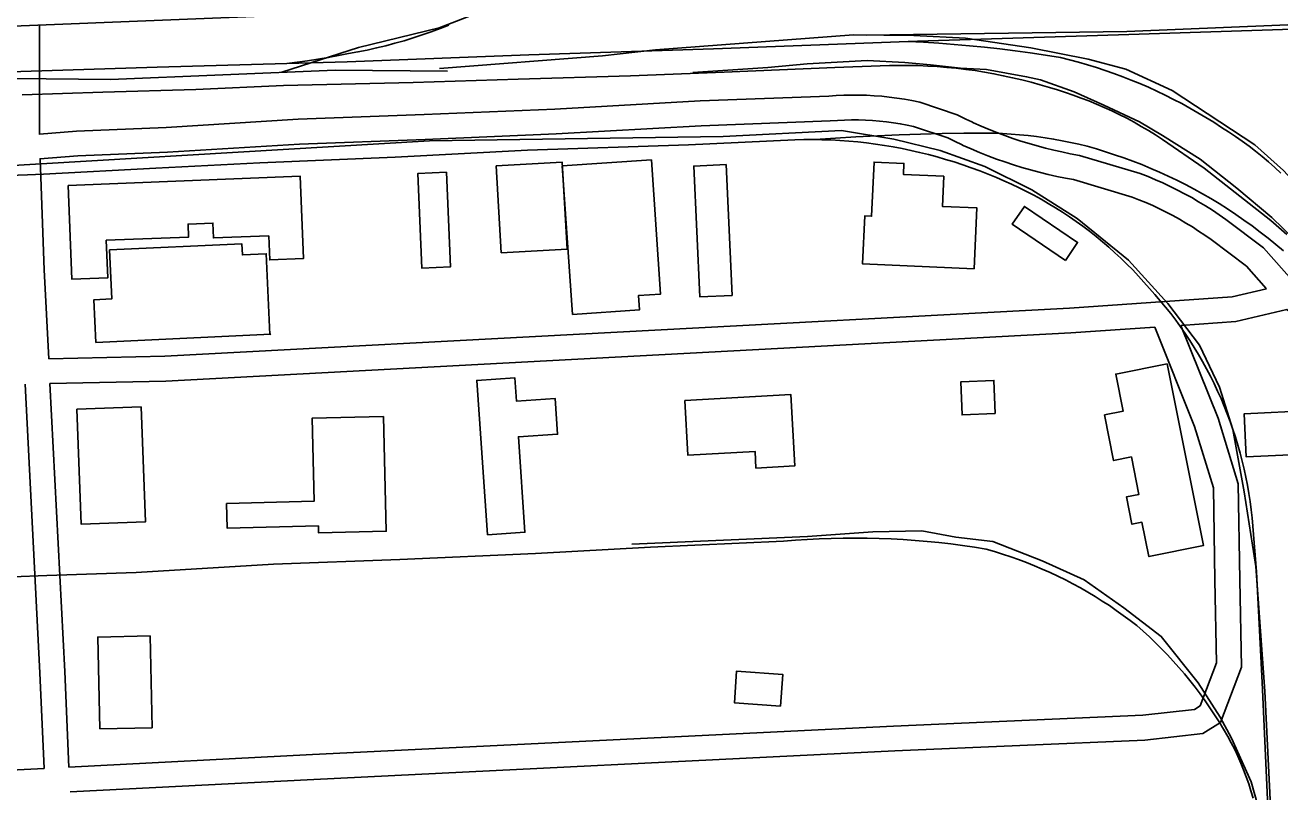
# Model space of a CAD drawing. Extents: x 3313447 to 3351316, y 703786 to 729172.
# Drawn here: x 3328846 to 3330361, y 715337 to 716263 of the extents above; entities that cross this region are included whole.
import ezdxf

# ---------------------------------------------------------------- set-up
doc = ezdxf.new("R2010")
doc.units = 0
for name, color, linetype in [('V-BLDG-OTLN', 7, 'Continuous'), ('V-RAIL-TRAK', 7, 'Continuous'), ('V-ROAD-CNTR', 7, 'Continuous')]:
    doc.layers.add(name, color=color, linetype=linetype)

msp = doc.modelspace()

# ---------------------------------------------------------------- linework, layer by layer
at = {"layer": 'V-BLDG-OTLN'}
for points in [[(3329602.1, 716100), (3329613.2, 715938), (3329586.5, 715936.2), (3329587.7, 715919), (3329506.9, 715913.4), (3329494.6, 716092.6)], [(3329354.6, 716085), (3329359.5, 715970.8), (3329324.9, 715969.3), (3329320, 716083.5)], [(3329420.7, 715987.7), (3329414.9, 716092.6), (3329494.5, 716097), (3329500.3, 715992.2)], [(3329692.2, 716094.2), (3329699.5, 715936.4), (3329660.6, 715934.6), (3329653.3, 716092.4)], [(3329991.6, 715968.3), (3329856.9, 715974.6), (3329859.7, 716032.4), (3329867.9, 716032), (3329871, 716097.2), (3329906.9, 716095.6), (3329906.3, 716082.5), (3329955.1, 716080.2), (3329953.4, 716043.8), (3329995.1, 716041.9)], [(3328898.2, 716069.2), (3329178.1, 716080.4), (3329182.1, 715980.8), (3329141.5, 715979.2), (3329140.3, 716008.3), (3329073.5, 716005.7), (3329072.8, 716023.7), (3329042.8, 716022.5), (3329043.4, 716006.9), (3328944.1, 716003), (3328946, 715957.6), (3328902.7, 715955.9)], [(3330101.9, 715978.6), (3330037.6, 716022.2), (3330052.3, 716043.9), (3330116.6, 716000.3)], [(3329142.8, 715889.5), (3328931.7, 715879.8), (3328929.3, 715931.2), (3328950.8, 715932.2), (3328948.1, 715991.3), (3329107.8, 715998.6), (3329108.4, 715985.3), (3329137.2, 715986.6), (3329141.6, 715889.4)], [(3330224.5, 715854), (3330268.6, 715634.7), (3330202.6, 715621.4), (3330194.3, 715662.7), (3330182.1, 715660.3), (3330175.5, 715693.4), (3330190.6, 715696.4), (3330181.5, 715741.5), (3330160.1, 715737.2), (3330149.1, 715792.3), (3330171.6, 715796.8), (3330162.6, 715841.5)], [(3329404.1, 715647.5), (3329391.4, 715833.8), (3329437.3, 715836.9), (3329439.2, 715809), (3329485.9, 715812.1), (3329488.8, 715769), (3329441.7, 715765.8), (3329449.5, 715650.6)], [(3330017.2, 715793.8), (3330015.6, 715833.8), (3329975.7, 715832.3), (3329977.2, 715792.3)], [(3330479.3, 715799.9), (3330485.7, 715664.8), (3330391.5, 715660.4), (3330389.7, 715699.3), (3330435, 715701.4), (3330434.1, 715719.3), (3330383.2, 715716.9), (3330381.9, 715744.6), (3330320.2, 715741.6), (3330317.7, 715793.7), (3330399.4, 715797.6), (3330401.7, 715747.7), (3330424.1, 715748.7), (3330421.8, 715796.2), (3330396.5, 715795), (3330394.9, 715828.3), (3330439.5, 715830.4), (3330441, 715798.1)], [(3329642.4, 715809.7), (3329770.5, 715816.7), (3329775.2, 715730.7), (3329728.3, 715728.1), (3329727.2, 715748.3), (3329646, 715743.8)], [(3328986.3, 715802.1), (3328991.5, 715663.3), (3328913.9, 715660.4), (3328908.6, 715799.1)], [(3329278.6, 715790.4), (3329282.1, 715651.9), (3329200.3, 715649.9), (3329200.1, 715658.4), (3329090, 715655.6), (3329089.3, 715685.3), (3329195, 715688), (3329192.5, 715788.2)], [(3328936.3, 715413.3), (3328933.9, 715524.2), (3328997.1, 715525.5), (3328999.5, 715414.7)], [(3329757.8, 715441), (3329702.3, 715445), (3329705, 715483.1), (3329760.6, 715479.1)]]:
    msp.add_lwpolyline(points, close=True, dxfattribs=at)
at = {"layer": 'V-RAIL-TRAK'}
for points in [[(3329912, 716242.8), (3329923.2, 716243.2), (3330166, 716250.9), (3330389, 716258.1), (3330587.3, 716266.9), (3330814, 716273), (3330959.1, 716277.5), (3331128.9, 716284.1)], [(3329162.2, 716216.2), (3329174.6, 716217.7), (3329187.1, 716219.4), (3329199.5, 716221.3), (3329212, 716223.4), (3329224.3, 716225.7), (3329236.7, 716228.2), (3329247.9, 716230.2), (3329259.2, 716232.5), (3329270.4, 716235), (3329281.5, 716237.7), (3329292.6, 716240.6), (3329303.6, 716243.7), (3329314.6, 716247.1), (3329325.4, 716250.7), (3329336.3, 716254.4), (3329347, 716258.4), (3329357.7, 716262.6)], [(3329162.2, 716216.2), (3329234.9, 716218.4), (3329454.1, 716226.6), (3329677.1, 716233.8), (3329912, 716242.8)], [(3329912, 716242.8), (3329677.1, 716233.8), (3329454.1, 716226.6), (3329234.9, 716218.4), (3329162.2, 716216.2)], [(3330004.3, 716235.9), (3329985.9, 716237.7), (3329967.4, 716239.3), (3329949, 716240.7), (3329930.5, 716241.8), (3329912, 716242.8)], [(3330362, 716084), (3330354.6, 716090.8), (3330347, 716097.5), (3330339.3, 716103.9), (3330331.5, 716110.3), (3330323.5, 716116.4), (3330315.4, 716122.4), (3330307.2, 716128.2), (3330298.9, 716133.8), (3330290.4, 716139.2), (3330281, 716145.3), (3330271.5, 716151.2), (3330261.9, 716156.9), (3330252.1, 716162.5), (3330242.3, 716167.9), (3330232.4, 716173), (3330222.3, 716178), (3330212.2, 716182.9), (3330202, 716187.5), (3330191.8, 716192), (3330181.4, 716196.2), (3330171, 716200.3), (3330160.4, 716204.2), (3330149.9, 716207.8), (3330139.2, 716211.3), (3330128.5, 716214.6), (3330117.7, 716217.7), (3330106.9, 716220.6), (3330096, 716223.3), (3330077.8, 716226.3), (3330059.4, 716229), (3330041.1, 716231.6), (3330022.7, 716233.8), (3330004.3, 716235.9)], [(3328225.9, 716184.8), (3328405.8, 716190.7), (3328589, 716197.3), (3328798.6, 716205.1), (3328840.8, 716206.4), (3329005.4, 716211.7), (3329162.2, 716216.2)], [(3328842.8, 716178.3), (3328940.1, 716181.6), (3329052.1, 716184.9), (3329157.9, 716189.5), (3329314.6, 716193.2), (3329441.4, 716197.2), (3329576.8, 716201.5), (3329690, 716205.8), (3329823.5, 716211.4), (3329878.2, 716213.4), (3329889.7, 716213.8), (3329901.2, 716214), (3329912.7, 716213.9), (3329924.2, 716213.7), (3329935.7, 716213.2), (3329947.2, 716212.5), (3329958.7, 716211.6), (3329970.1, 716210.5), (3329981.5, 716209.1), (3329992.9, 716207.6), (3330004.3, 716205.8), (3330015.6, 716203.8), (3330026.9, 716201.5), (3330038.1, 716199.1), (3330049.3, 716196.4), (3330060.5, 716193.6), (3330071.5, 716190.5), (3330082.6, 716187.2), (3330092.2, 716184.3), (3330101.8, 716181.3), (3330111.3, 716178), (3330120.7, 716174.6), (3330130.1, 716171), (3330139.4, 716167.2), (3330148.6, 716163.2), (3330157.8, 716159), (3330166.8, 716154.6), (3330175.8, 716150.1), (3330184.7, 716145.3), (3330193.5, 716140.4), (3330202.1, 716135.4), (3330210.7, 716130.1), (3330219.2, 716124.7), (3330269.2, 716089.9), (3330349.7, 716026.9)], [(3329800, 716124.5), (3329849, 716127.7), (3329875.1, 716129), (3329901.1, 716130.1), (3329927.1, 716130.9), (3329953.2, 716131.6), (3329979.3, 716132.1), (3329982.7, 716132.1), (3330005.3, 716132.3), (3330015.7, 716132.1), (3330026, 716131.7), (3330036.3, 716131.1), (3330046.6, 716130.3), (3330056.9, 716129.3), (3330067.1, 716128), (3330077.4, 716126.6), (3330087.6, 716125), (3330097.8, 716123.1), (3330107.9, 716121.1), (3330118, 716118.8), (3330128, 716116.4), (3330139.2, 716113.2), (3330150.3, 716109.8), (3330161.3, 716106.2), (3330172.3, 716102.4), (3330183.2, 716098.4), (3330194, 716094.2), (3330204.8, 716089.7), (3330215.4, 716085.1), (3330226, 716080.3), (3330236.5, 716075.3), (3330246.8, 716070.1), (3330257.1, 716064.7), (3330267.3, 716059.1), (3330277.4, 716053.3), (3330287.3, 716047.4), (3330297.5, 716040.8), (3330307.5, 716034.1), (3330317.4, 716027.2), (3330327.2, 716020.2), (3330336.9, 716012.9), (3330346.4, 716005.5), (3330355.8, 715997.9), (3330365, 715990.1)], [(3328714.1, 716076.9), (3328848.9, 716082.1), (3328868.4, 716082.8), (3329004.1, 716090.1), (3329129.4, 716096.4), (3329292.7, 716103.3), (3329452.4, 716111.5), (3329646.8, 716118.3), (3329775.3, 716124.3), (3329786.2, 716124.5), (3329797, 716124.5), (3329800, 716124.5), (3329807.8, 716124.3), (3329818.7, 716124), (3329829.5, 716123.4), (3329840.3, 716122.6), (3329851.1, 716121.6), (3329861.9, 716120.4), (3329872.6, 716119), (3329883.4, 716117.4), (3329894.1, 716115.6), (3329904.7, 716113.6), (3329915.3, 716111.4), (3329925.9, 716109), (3329936.4, 716106.4), (3329946.9, 716103.6), (3329957.3, 716100.6), (3329967.7, 716097.4), (3329978, 716094)], [(3329978, 716094), (3329988.2, 716090.4), (3329998.4, 716086.7), (3330008.5, 716082.7), (3330018.5, 716078.5), (3330027.7, 716074.7), (3330036.8, 716070.6), (3330045.9, 716066.3), (3330054.9, 716061.9), (3330063.7, 716057.2), (3330072.5, 716052.4), (3330081.2, 716047.4), (3330089.8, 716042.2), (3330098.2, 716036.9), (3330106.6, 716031.4), (3330114.8, 716025.7), (3330122.9, 716019.8), (3330130.9, 716013.8), (3330138.8, 716007.6), (3330146.5, 716001.2), (3330154.1, 715994.7), (3330161.5, 715988), (3330168.9, 715981.2), (3330176.1, 715974.2), (3330183.1, 715967.1), (3330190, 715959.8), (3330196.7, 715952.4), (3330203.3, 715944.9), (3330209.9, 715937.5), (3330216.4, 715929.9), (3330222.8, 715922.3), (3330229, 715914.5), (3330235, 715906.5), (3330240.8, 715898.5), (3330246.5, 715890.3), (3330252, 715882), (3330257.4, 715873.6), (3330262.5, 715865.1), (3330267.5, 715856.5), (3330272.3, 715847.8), (3330276.9, 715838.9), (3330281.4, 715830), (3330285.6, 715821), (3330289.7, 715811.9), (3330293.6, 715802.8), (3330297.3, 715793.5), (3330300.7, 715784.2), (3330304, 715774.8), (3330307.1, 715765.3), (3330310, 715755.8), (3330312.7, 715746.2), (3330315.3, 715736.6), (3330317.6, 715726.9), (3330319.7, 715717.2), (3330321.6, 715707.4), (3330323.3, 715697.6), (3330324.7, 715687.8), (3330326, 715677.9), (3330327.1, 715668), (3330332.5, 715602.9), (3330339.4, 715469.5), (3330346.2, 715319.2)], [(3330349.7, 716026.9), (3330359.6, 716018.4), (3330369.3, 716009.8)], [(3328831, 715597), (3328872.2, 715598.4), (3328980.4, 715602), (3329145.9, 715612), (3329146, 715612), (3329298.5, 715617.9), (3329462.2, 715625.2), (3329600.9, 715632.5), (3329761.5, 715639.8), (3329775.9, 715641), (3329790.3, 715642), (3329804.8, 715642.7), (3329819.2, 715643.3), (3329833.7, 715643.6), (3329848.1, 715643.7), (3329862.6, 715643.6), (3329877, 715643.2), (3329891.5, 715642.7), (3329905.9, 715641.9), (3329920.4, 715640.9), (3329934.8, 715639.6), (3329949.1, 715638.2), (3329963.5, 715636.5), (3329977.8, 715634.6), (3329992.1, 715632.5), (3330006.4, 715630.2), (3330016.3, 715627.4), (3330026, 715624.3), (3330035.8, 715621.1), (3330045.4, 715617.6), (3330055, 715614), (3330064.5, 715610.2), (3330074, 715606.2), (3330083.3, 715602), (3330092.6, 715597.7), (3330101.8, 715593.1), (3330110.9, 715588.4), (3330119.9, 715583.5), (3330128.8, 715578.4), (3330137.6, 715573.1), (3330146.3, 715567.7), (3330154.9, 715562.1), (3330163.3, 715556.3), (3330171.7, 715550.4), (3330179.9, 715544.3), (3330188.1, 715538), (3330195.7, 715531.3), (3330203.3, 715524.4), (3330210.7, 715517.3), (3330217.9, 715510.1), (3330225, 715502.7), (3330232, 715495.2), (3330238.8, 715487.6), (3330245.5, 715479.8), (3330252, 715471.9), (3330258.3, 715463.9), (3330264.5, 715455.7), (3330270.5, 715447.4), (3330276.3, 715439), (3330282, 715430.5), (3330287.5, 715421.9), (3330292.8, 715413.2), (3330297.9, 715404.3), (3330302.1, 715396.4), (3330306.2, 715388.4)], [(3330306.2, 715388.4), (3330310, 715380.4), (3330313.6, 715372.2), (3330317, 715363.9), (3330320.1, 715355.5), (3330323.1, 715347.1), (3330325.8, 715338.6), (3330328.3, 715330)]]:
    msp.add_lwpolyline(points, dxfattribs=at)
at = {"layer": 'V-ROAD-CNTR'}
for points in [[(3329156.2, 716205.6), (3329248.6, 716235.4), (3329346, 716259.2), (3329395, 716278), (3329450.1, 716309.6), (3329487.2, 716338.4), (3329534.3, 716378), (3329602.4, 716442), (3329636.8, 716488.2), (3329666, 716542.7), (3329691.4, 716611.6), (3329703, 716655.4), (3329707.4, 716721.8), (3329696.2, 716823.4), (3329694.2, 716902.3)], [(3329861.3, 716250.6), (3330175.9, 716254.8), (3330545.3, 716270.2), (3331047.9, 716289.4), (3331458.4, 716304.2), (3331945.8, 716318.6), (3332309.5, 716330), (3332780.8, 716344.3), (3333213.8, 716359.9), (3333602.5, 716373.4), (3334251, 716393.9), (3334842.9, 716415.2), (3335181.3, 716429.3), (3335305.5, 716433.6), (3335413.4, 716430.4), (3335611.4, 716415.4), (3335694.4, 716414.5), (3335953.5, 716431.2), (3336497.3, 716445.2), (3336959.2, 716465.4), (3337670.9, 716480.6), (3338166, 716495.7)], [(3330469.3, 716327.4), (3326509.4, 716168.5)], [(3328863.5, 716130.5), (3328863.7, 716262.3)], [(3329346.3, 716210.2), (3329543.1, 716225.4), (3329607.2, 716232.6), (3329846.2, 716250.8), (3329918.9, 716250), (3329981.1, 716247), (3330060.3, 716235), (3330129.5, 716221.4), (3330174.9, 716209.4), (3330230.6, 716183.6), (3330330.4, 716118.2), (3330365.2, 716087.3), (3330415.6, 716032.7), (3330455.4, 715977.9), (3330494.2, 715905.8), (3330538.6, 715822.7), (3330571.5, 715745.8), (3330592.7, 715669), (3330614.5, 715554.9), (3330622.8, 715434.4), (3330625.6, 715304.4)], [(3327148.8, 716156.8), (3327378.4, 716163.2), (3327719, 716174.1), (3328204.8, 716195.9), (3328599.9, 716200.5), (3328949.4, 716196.8), (3329220.4, 716208.3), (3329356.2, 716207)], [(3329652.3, 716205.3), (3329742.5, 716211.3), (3329790, 716215.8), (3329862.4, 716219.7), (3329908.2, 716217.3), (3329939.1, 716214.7), (3329975.1, 716210.8), (3330006.5, 716209), (3330055, 716200.3), (3330071.9, 716196.7), (3330112.3, 716182.1), (3330148.1, 716165.8), (3330191.2, 716145.7), (3330219, 716129.2), (3330264.6, 716101), (3330308.9, 716065.8), (3330351.2, 716030.5), (3330391.8, 715991.1), (3330430.3, 715954), (3330454.3, 715927.4), (3330474.5, 715899.3), (3330508.9, 715854.1), (3330555.2, 715783.8)], [(3330378.4, 715951.6), (3330340.9, 715994), (3330295.3, 716028), (3330287.3, 716033.7), (3330279.3, 716039.1), (3330271.1, 716044.4), (3330262.7, 716049.5), (3330254.3, 716054.4), (3330245.8, 716059.1), (3330237.2, 716063.6), (3330228.4, 716067.9), (3330219.6, 716072.1), (3330210.7, 716076), (3330201.7, 716079.7), (3330192.2, 716083.4), (3330118.8, 716105.4), (3330107.7, 716107.4), (3330097.7, 716109.5), (3330087.7, 716111.7), (3330077.7, 716114.1), (3330067.8, 716116.8), (3330058, 716119.6), (3330048.2, 716122.6), (3330038.5, 716125.8), (3330028.8, 716129.2), (3330019.2, 716132.8), (3330009.7, 716136.6), (3330000.3, 716140.6), (3329990.9, 716144.8), (3329989.1, 716145.7), (3329981.6, 716149.1), (3329971.4, 716154.2), (3329926.3, 716169.4), (3329916.6, 716171.5), (3329907.5, 716173.1), (3329898.4, 716174.5), (3329889.3, 716175.7), (3329880.2, 716176.7), (3329871, 716177.4), (3329861.8, 716177.9), (3329852.7, 716178.2), (3329843.5, 716178.2), (3329834.3, 716178), (3329825.1, 716177.6), (3329816.4, 716177), (3329660.9, 716171.1), (3329485.5, 716161.1), (3329327.7, 716154.7), (3329175.9, 716149), (3329016.5, 716139), (3328908, 716134.7), (3328863.6, 716131.1)], [(3330344.3, 715944.8), (3330320.4, 715971.8), (3330277.7, 716003.7), (3330270.3, 716009), (3330262.7, 716014.1), (3330255.1, 716019), (3330247.4, 716023.7), (3330239.5, 716028.3), (3330231.6, 716032.7), (3330223.5, 716036.9), (3330215.4, 716040.9), (3330207.2, 716044.8), (3330198.9, 716048.4), (3330190.5, 716051.9), (3330182.4, 716055), (3330111.8, 716076.2), (3330102.1, 716078), (3330091.5, 716080.1), (3330080.9, 716082.5), (3330070.3, 716085.1), (3330059.9, 716087.8), (3330049.4, 716090.8), (3330039.1, 716094), (3330028.8, 716097.4), (3330018.6, 716101), (3330008.4, 716104.9), (3329998.3, 716108.9), (3329988.3, 716113.1), (3329978.4, 716117.5), (3329976.3, 716118.5), (3329968.6, 716122.1), (3329959.9, 716126.4), (3329918.4, 716140.4), (3329910.8, 716142), (3329902.5, 716143.5), (3329894.2, 716144.8), (3329885.8, 716145.9), (3329877.4, 716146.8), (3329869, 716147.5), (3329860.6, 716147.9), (3329852.2, 716148.2), (3329843.7, 716148.2), (3329835.3, 716148), (3329826.9, 716147.6), (3329818, 716147), (3329662.3, 716141.1), (3329487, 716131.2), (3329328.9, 716124.7), (3329177.4, 716119), (3329018, 716109.1), (3328909.8, 716104.8), (3328864.1, 716101.1)], [(3328695.2, 716085.1), (3329334.4, 716123.1), (3329688.9, 716128.2), (3329831.7, 716135.3), (3329894.8, 716124.9), (3329950.8, 716111.2), (3330004.7, 716092.1), (3330061.4, 716063.9), (3330116.1, 716029.3), (3330177.9, 715979), (3330225.3, 715926.6), (3330263.9, 715876.4), (3330287.9, 715825.9), (3330303.8, 715774.5), (3330317.8, 715699.4), (3330331.6, 715609.3), (3330342.4, 715459.1), (3330365.1, 715000.7)], [(3328874.6, 715860), (3328869.1, 715967.4), (3328864.2, 716101.5)], [(3328874.6, 715860), (3329015, 715863), (3330106.7, 715921), (3330303, 715934.6), (3330344.5, 715944.5)], [(3330241.2, 715900.3), (3330307.5, 715904.9), (3330369.2, 715919.5), (3330405.3, 715888.5), (3330487.5, 715795.2), (3330514.1, 715753), (3330525.1, 715728.4), (3330533.4, 715661.8), (3330553.4, 715562.7), (3330551.8, 715479.3), (3330549.6, 715359.5), (3330543.2, 715279.6), (3330536.9, 715193), (3330529.2, 715130.5), (3330508.1, 715080.6), (3330501.6, 715032.7), (3330483.8, 714960.7), (3330460, 714828.5), (3330442.8, 714755.8), (3330432.7, 714718.3), (3330411, 714694.2), (3330389.8, 714682.5), (3330355.9, 714674.1), (3330335.9, 714672.7)], [(3328876.1, 715830), (3329016.1, 715833), (3330108.5, 715891.1), (3330209.7, 715898.1)], [(3328899.1, 715367.4), (3329193, 715382.4), (3329894.4, 715416.8), (3330195.4, 715429.8), (3330257.5, 715436.9), (3330264.7, 715441.4), (3330284.3, 715493.2), (3330282.3, 715592.8), (3330280.6, 715704.3), (3330257.8, 715778.2), (3330209.7, 715898.1)], [(3328900.4, 715337.4), (3329194.5, 715352.4), (3329895.8, 715386.8), (3330197.8, 715399.9), (3330267.7, 715407.9), (3330289.1, 715421.3), (3330314.4, 715488), (3330312.3, 715593.3), (3330310.5, 715709), (3330286.1, 715788.2), (3330241.2, 715900.3)], [(3330209.7, 715898.1), (3330204.7, 715897.7)], [(3328869.1, 715365.8), (3328864.1, 715481.2), (3328846.1, 715829.4)], [(3328899.1, 715367.4), (3328894, 715482.7), (3328876.1, 715830)], [(3330358.8, 715127.8), (3330357.8, 715227.2), (3330338.6, 715305.1), (3330325.9, 715349.7), (3330302.3, 715402.3), (3330288.7, 715427.6), (3330262.3, 715469), (3330217.5, 715525), (3330172.5, 715559.5), (3330124.3, 715593.2), (3330073.8, 715616.3), (3330014.3, 715639.5), (3329969.7, 715644.8), (3329928.7, 715652.2), (3329869.6, 715651.2), (3329790.7, 715645.5), (3329578.4, 715636.2)], [(3327956.1, 715330.9), (3328127.2, 715336.1), (3328772.6, 715360.9), (3328869.1, 715365.8)]]:
    msp.add_lwpolyline(points, dxfattribs=at)

doc.saveas('drawing.dxf')
